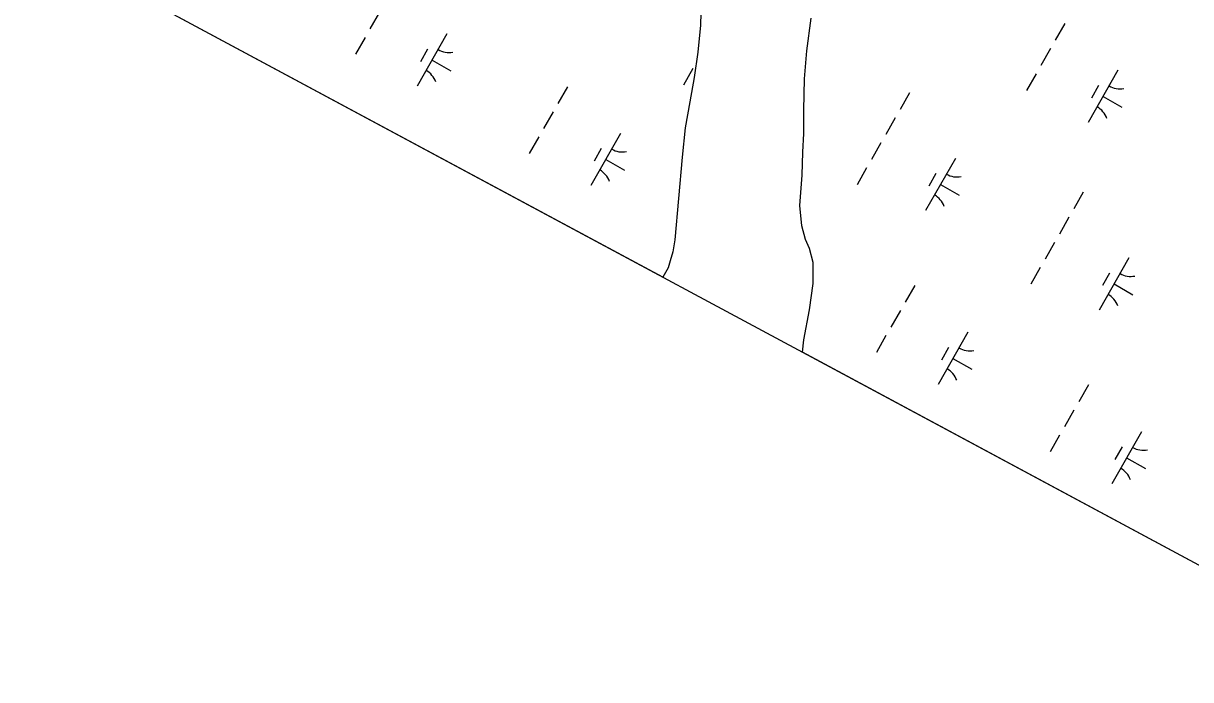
# Model space of a CAD drawing. Extents: x 3930721 to 3950824, y 220441 to 242861.
# Drawn here: x 3934010 to 3934980, y 225728 to 226274 of the extents above; entities that cross this region are included whole.
import ezdxf

# ---------------------------------------------------------------- set-up
doc = ezdxf.new("R2010")
doc.units = 0
for name, color, linetype in [('V-GRID-FRAM', 7, 'Continuous'), ('V-TOPO-SHOR', 7, 'Continuous'), ('V-WETL-SWMP', 7, 'Continuous')]:
    doc.layers.add(name, color=color, linetype=linetype)

msp = doc.modelspace()

# ---------------------------------------------------------------- linework, layer by layer
at = {"layer": 'V-GRID-FRAM'}
msp.add_lwpolyline([(3948829.04, 235080.94), (3941569.42, 222286.79), (3934009.8, 226348.12), (3941449.59, 239338.56), (3948829.04, 235080.94)], dxfattribs=at)
at = {"layer": 'V-TOPO-SHOR'}
for points in [[(3934573.12, 226293.09), (3934572.79, 226271.99), (3934570.46, 226249.69), (3934567.33, 226228.58), (3934563.8, 226208.26), (3934559.88, 226186.75), (3934557.55, 226162.45), (3934551.36, 226093.56), (3934549.8, 226083.6), (3934547.43, 226076.03), (3934545.85, 226070.45), (3934541.49, 226062.47), (3934541.49, 226062.47)], [(3934657.34, 226000.23), (3934658.61, 226010.39), (3934663.32, 226035.49), (3934666.45, 226057.39), (3934666.4, 226074.91), (3934663.18, 226086.45), (3934659.98, 226094.01), (3934656.77, 226105.15), (3934655.12, 226122.26), (3934657.05, 226147.35), (3934657.8, 226166.46), (3934658.55, 226181.99), (3934658.5, 226201.5), (3934659.23, 226227.39), (3934661.15, 226250.88), (3934664.66, 226277.97)]]:
    msp.add_lwpolyline(points, dxfattribs=at)
at = {"layer": 'V-WETL-SWMP'}
for p, q in [((3934541.49, 226062.47), (3934009.8, 226348.12)), ((3934573.13, 226293.09), (3934572.79, 226271.99)), ((3934305.75, 226282.79), (3934297.8, 226268.91)), ((3934661.15, 226250.88), (3934664.66, 226277.97)), ((3934875.42, 226273.39), (3934867.47, 226259.5)), ((3934361.95, 226264.78), (3934337.1, 226221.39)), ((3934572.79, 226271.99), (3934570.46, 226249.68)), ((3934293.83, 226261.97), (3934285.87, 226248.08)), ((3934345.81, 226252.13), (3934339.85, 226241.71)), ((3934570.46, 226249.68), (3934567.33, 226228.58)), ((3934659.23, 226227.39), (3934661.15, 226250.88)), ((3934863.5, 226252.56), (3934855.55, 226238.68)), ((3934349.52, 226243.08), (3934365.14, 226234.14)), ((3934566.4, 226236.02), (3934558.45, 226222.14)), ((3934919.69, 226234.55), (3934894.84, 226191.16)), ((3934567.33, 226228.58), (3934563.8, 226208.26)), ((3934658.5, 226201.51), (3934659.23, 226227.39)), ((3934851.57, 226231.74), (3934843.62, 226217.85)), ((3934462.02, 226220.95), (3934454.07, 226207.07)), ((3934746.53, 226215.84), (3934738.58, 226201.95)), ((3934903.55, 226221.9), (3934897.59, 226211.48)), ((3934563.8, 226208.26), (3934559.87, 226186.75)), ((3934907.27, 226212.85), (3934922.89, 226203.91)), ((3934450.1, 226200.13), (3934442.14, 226186.24)), ((3934658.55, 226181.99), (3934658.5, 226201.51)), ((3934734.6, 226195.01), (3934726.65, 226181.13)), ((3934559.87, 226186.75), (3934557.55, 226162.45)), ((3934438.17, 226179.3), (3934430.22, 226165.42)), ((3934506.29, 226182.11), (3934481.44, 226138.72)), ((3934657.79, 226166.46), (3934658.55, 226181.99)), ((3934490.15, 226169.46), (3934484.19, 226159.05)), ((3934657.05, 226147.35), (3934657.79, 226166.46)), ((3934722.67, 226174.18), (3934714.72, 226160.3)), ((3934493.87, 226160.42), (3934509.49, 226151.47)), ((3934557.55, 226162.45), (3934551.36, 226093.56)), ((3934784.5, 226161.34), (3934759.65, 226117.95)), ((3934655.13, 226122.26), (3934657.05, 226147.35)), ((3934710.74, 226153.36), (3934702.79, 226139.47)), ((3934768.36, 226148.68), (3934762.4, 226138.27)), ((3934772.07, 226139.64), (3934787.69, 226130.7)), ((3934890.87, 226133.17), (3934882.92, 226119.29)), ((3934656.77, 226105.15), (3934655.13, 226122.26)), ((3934878.94, 226112.35), (3934870.99, 226098.46)), ((3934659.98, 226094.01), (3934656.77, 226105.15)), ((3934551.36, 226093.56), (3934549.8, 226083.6)), ((3934663.19, 226086.45), (3934659.98, 226094.01)), ((3934867.01, 226091.52), (3934859.06, 226077.63)), ((3934549.8, 226083.6), (3934547.43, 226076.03)), ((3934666.4, 226074.91), (3934663.19, 226086.45)), ((3934928.84, 226078.67), (3934903.99, 226035.28)), ((3934545.85, 226070.45), (3934541.49, 226062.47)), ((3934547.43, 226076.03), (3934545.85, 226070.45)), ((3934666.45, 226057.39), (3934666.4, 226074.91)), ((3934855.09, 226070.69), (3934847.13, 226056.81)), ((3934541.49, 226062.47), (3934541.49, 226062.47)), ((3934912.7, 226066.02), (3934906.74, 226055.61)), ((3934663.32, 226035.49), (3934666.45, 226057.39)), ((3934750.71, 226055.62), (3934742.75, 226041.74)), ((3934916.42, 226056.98), (3934932.04, 226048.03)), ((3934658.61, 226010.39), (3934663.32, 226035.49)), ((3934738.78, 226034.79), (3934730.83, 226020.91)), ((3934726.85, 226013.97), (3934718.9, 226000.08)), ((3934794.97, 226016.78), (3934770.12, 225973.39)), ((3934657.34, 226000.23), (3934658.61, 226010.39)), ((3934778.83, 226004.13), (3934772.87, 225993.71)), ((3935096, 225764.57), (3934657.34, 226000.23)), ((3934782.55, 225995.09), (3934798.17, 225986.14)), ((3934895.05, 225972.95), (3934887.1, 225959.07)), ((3934883.12, 225952.13), (3934875.17, 225938.24)), ((3934939.31, 225934.11), (3934914.47, 225890.73)), ((3934871.19, 225931.3), (3934863.24, 225917.42)), ((3934923.18, 225921.46), (3934917.21, 225911.05)), ((3934926.89, 225912.42), (3934942.51, 225903.47))]:
    msp.add_line(p, q, dxfattribs=at)
for centre, start, end in [((3934363.46, 226266.94), 239.42788, 280.97154), ((3934336, 226219), 19.42788, 60.97154), ((3934921.2, 226236.71), 239.42788, 280.97154), ((3934893.75, 226188.77), 19.42788, 60.97154), ((3934507.8, 226184.27), 239.42788, 280.97154), ((3934480.34, 226136.33), 19.42788, 60.97154), ((3934786.01, 226163.49), 239.42788, 280.97154), ((3934758.55, 226115.56), 19.42788, 60.97154), ((3934930.35, 226080.83), 239.42788, 280.97154), ((3934902.89, 226032.89), 19.42788, 60.97154), ((3934796.48, 226018.94), 239.42788, 280.97154), ((3934769.03, 225971), 19.42788, 60.97154), ((3934940.82, 225936.27), 239.42788, 280.97154), ((3934913.37, 225888.33), 19.42788, 60.97154)]:
    msp.add_arc(centre, 17.62, start, end, dxfattribs=at)

doc.saveas('drawing.dxf')
